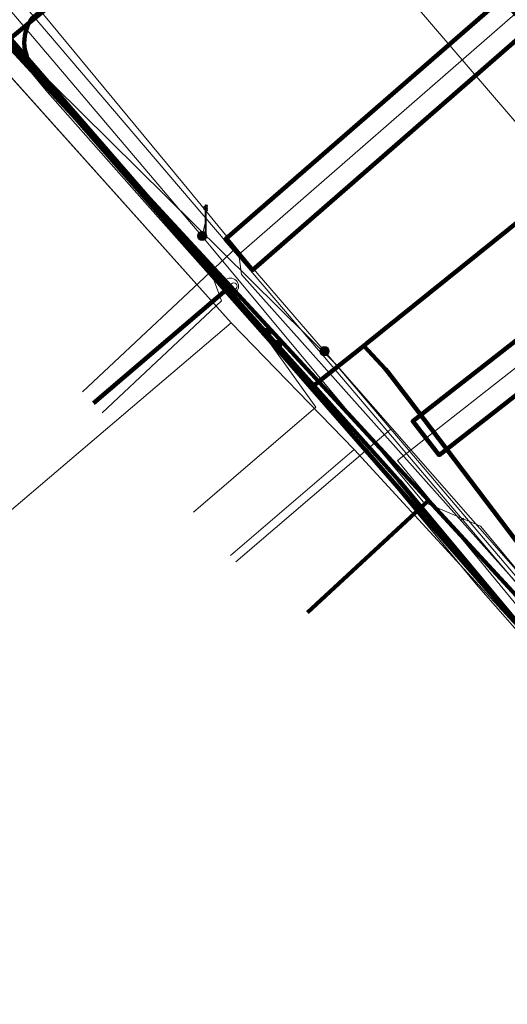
# Model space of a CAD drawing. Extents: x 152558 to 154479, y 462974 to 463683.
# Tile 496 of 638: x 154225 to 154237, y 463255 to 463279. Entities that reach past the tile are written whole.
import ezdxf
from ezdxf.lldxf.tags import DXFTag

# ---------------------------------------------------------------- set-up
doc = ezdxf.new("R2010")
doc.units = 0
doc.header["$LTSCALE"] = 0.2
doc.layers.get('0').update_dxf_attribs({"linetype": 'CONTINUOUS'})
for name, color, linetype, lineweight in [('B-RO-KL-DATA_COAXIAAL_17_ZIGGO BV-G', 90, 'KL-DATA-N', 18), ('B-RO-KL-DATA_COAXIAAL_7_ZIGGO BV-G', 90, 'KL-DATA-N', 18), ('B-RO-KL-DATA_DUCT_ZIGGO BV-G', 90, 'CONTINUOUS', 100), ('B-RO-KL-DATA_HULPSTUK_KPN BV-S', 90, 'CONTINUOUS', 25), ('B-RO-KL-DATA_HULPSTUK_ZIGGO BV-S', 90, 'CONTINUOUS', 25), ('B-RO-KL-DATA_KABELBED_KPN BV-G', 90, 'CONTINUOUS', 100), ('B-RO-KL-DATA_KABELBED_ZIGGO BV-G', 90, 'CONTINUOUS', 100), ('B-RO-KL-DATA_MANTELBUIS_PVC_1_KPN BV-G', 90, 'CONTINUOUS', 100), ('B-RO-KL-DATA_MANTELBUIS_PVC_2_KPN BV-G', 90, 'CONTINUOUS', 100), ('B-RO-KL-DATA_REGGEFIBER OPERATOR BV-G', 90, 'KL-DATA-N', 18), ('B-RO-KL-DATA_STEDIN NETBEHEER BV-G', 90, 'KL-DATA-N', 18), ('B-RO-KL-ET_LS_230 V_GEMEENTE AMERSFOORT-G', 190, 'KL-LS-N', 18), ('B-RO-KL-ET_LS_400 V_STEDIN NETBEHEER BV-G', 190, 'KL-LS-N', 18), ('B-RO-KL-ET_LS_GEMEENTE AMERSFOORT-S', 190, 'CONTINUOUS', 25), ('B-RO-KL-ET_LS_HULPSTUK_GEMEENTE AMERSFOORT-S', 190, 'CONTINUOUS', 25), ('B-RO-KL-ET_LS_HULPSTUK_STEDIN NETBEHEER BV-S', 190, 'CONTINUOUS', 25), ('B-RO-KL-ET_LS_MANTELBUIS_PVC_125_STEDIN NETBEHEER BV-G', 190, 'CONTINUOUS', 100), ('B-RO-KL-ET_MS_10 KV_STEDIN NETBEHEER BV-G', 130, 'KL-MS-N', 18), ('B-RO-KL-ET_MS_MANTELBUIS_PVC_125_STEDIN NETBEHEER BV-G', 130, 'CONTINUOUS', 100), ('B-RO-KL-GAS_LD_PE_32_0.1 BAR_STEDIN NETBEHEER BV-G', 50, 'KL-GAS-LD-N', 18), ('B-RO-KL-GAS_LD_PVC_160_0.1 BAR_STEDIN NETBEHEER BV-G', 50, 'KL-GAS-LD-N', 18), ('B-RO-KL-GAS_LD_PVC_200_0.1 BAR_STEDIN NETBEHEER BV-G', 50, 'KL-GAS-LD-N', 18), ('B-RO-KL-GAS_LD_STAAL_34_0.1 BAR_STEDIN NETBEHEER BV-G', 50, 'KL-GAS-LD-N', 18), ('B-RO-KL-WATER_300_VITENS-G', 170, 'KL-WATER-N', 18), ('B-RO-KL-WATER_HULPSTUK_VITENS-S', 170, 'CONTINUOUS', 25), ('B-RO-OG-INFO_VITENS-S', 7, 'CONTINUOUS', 25)]:
    doc.layers.add(name, color=color, linetype=linetype, lineweight=lineweight)
doc.styles.add('NLCS-ISO', font='NLCS-ISO.ttf')
tags = doc.linetypes.add('KL-DATA-N', pattern='A,4,-1,[101,NLCS.SHX,S=0.5,R=0,X=0,Y=0],-1,4,-1,["D",Standard,S=1,R=0,X=-0.25,Y=-0.5],-1.5', length=12.5).pattern_tags.tags
tags[18] = DXFTag(74, 10)
tags = doc.linetypes.add('KL-GAS-LD-N', pattern='A,4,-1,[69,NLCS.SHX,S=0.5,R=0,X=0,Y=0],-1,4,-1,["L",Standard,S=1,R=0,X=0.25,Y=-0.5],-2', length=13).pattern_tags.tags
tags[18] = DXFTag(74, 10)
tags = doc.linetypes.add('KL-LS-N', pattern='A,4,-1,[103,NLCS.SHX,S=0.75,R=0,X=0,Y=0],-1,4,-1,["L",Standard,S=1,R=0,X=0,Y=-0.5],-2', length=13).pattern_tags.tags
tags[18] = DXFTag(74, 10)
tags = doc.linetypes.add('KL-MS-N', pattern='A,4,-1,[103,NLCS.SHX,S=0.75,R=0,X=0,Y=0],-1,4,-1,["M",Standard,S=1,R=0,X=0,Y=-0.5],-2', length=13).pattern_tags.tags
tags[18] = DXFTag(74, 10)
doc.linetypes.add('KL-WATER-N', pattern='A,7,-0.5,[168,NLCS.SHX,S=0.75,R=0,X=0.75,Y=0],-2', length=9.5)

# ---------------------------------------------------------------- blocks, each defined once
blk = doc.blocks.new('SKL-WTB_HULP_MOF-SO')
at = {"linetype": 'ByBlock', "lineweight": 18}
h = blk.add_hatch(color=0, dxfattribs=at)
h.dxf.hatch_style = 1
h.paths.add_polyline_path([(-0.5625, 0, 1), (0.5625, 0, 1)])
at = {"color": 0, "linetype": 'ByBlock', "lineweight": 18}
blk.add_circle((0, 0), 0.5625, dxfattribs=at)
at = {"color": 0, "linetype": 'ByBlock', "lineweight": 18, "style": 'NLCS-ISO', "flags": 1}
for tag, p in [('TYPE', (1.5, 0)), ('LABEL', (1.5, -1.5)), ('OMSCHRIJVING', (1.5, -3))]:
    blk.add_attdef(tag, p, '', height=1, dxfattribs=at)
blk = doc.blocks.new('SKL-WTB_HULP_OVERLENGTE-SO')
at = {"color": 0, "linetype": 'ByBlock', "lineweight": 18}
for centre, radius in [((0, 0), 1), ((-0.42, 0), 0.417), ((0.42, 0), 0.417)]:
    blk.add_circle(centre, radius, dxfattribs=at)
at = {"color": 0, "linetype": 'ByBlock', "lineweight": 18, "style": 'NLCS-ISO', "flags": 1}
for tag, p in [('TYPE', (1.5, 0)), ('LABEL', (1.5, -1.5)), ('OMSCHRIJVING', (1.5, -3))]:
    blk.add_attdef(tag, p, '', height=1, dxfattribs=at)
blk = doc.blocks.new('SKL-WTB_HULP_OVERIG-SO')
at = {"color": 0, "linetype": 'ByBlock', "lineweight": 18}
for points in [[(-0.14, 0.14), (0.14, -0.14)], [(0.14, 0.14), (-0.14, -0.14)]]:
    blk.add_lwpolyline(points, dxfattribs=at)
at = {"color": 0, "linetype": 'ByBlock', "lineweight": 18, "style": 'NLCS-ISO', "flags": 1}
for tag, p in [('TYPE', (1.5, 0)), ('LABEL', (1.5, -1.5)), ('OMSCHRIJVING', (1.5, -3))]:
    blk.add_attdef(tag, p, '', height=1, dxfattribs=at)
blk = doc.blocks.new('SKL-ET_LS_MAST-SO')
for p, q in [((-0.05, 2.07), (0.05, 2.07)), ((-0.05, -2), (0.05, -2))]:
    blk.add_line(p, q)
for points in [[(-0.18, 1.76), (-0.22, 1.76), (-0.22, 1.84), (-0.18, 1.84), (-0.18, 1.79)], [(-0.18, 1.49), (-0.22, 1.49), (-0.22, 1.57), (-0.18, 1.57), (-0.18, 1.52)], [(-0.18, 1.79), (-0.05, 1.79)], [(-0.18, 1.76), (-0.05, 1.76)], [(-0.18, 1.52), (-0.05, 1.52)], [(-0.18, 1.49), (-0.05, 1.49)], [(-0.05, -2), (-0.05, 2.07)], [(0.05, -2), (0.05, 2.07)], [(0.18, 1.92), (0.05, 1.92)], [(0.18, 1.89), (0.05, 1.89)], [(0.18, 1.66), (0.05, 1.66)], [(0.18, 1.63), (0.05, 1.63)], [(0.18, 1.39), (0.05, 1.39)], [(0.18, 1.36), (0.05, 1.36)], [(0.18, 1.89), (0.22, 1.89), (0.22, 1.97), (0.18, 1.97), (0.18, 1.92)], [(0.18, 1.63), (0.22, 1.63), (0.22, 1.71), (0.18, 1.71), (0.18, 1.66)], [(0.18, 1.36), (0.22, 1.36), (0.22, 1.44), (0.18, 1.44), (0.18, 1.39)]]:
    blk.add_lwpolyline(points)
blk = doc.blocks.new('SOG-INFO_OVERIG-SO')
at = {"color": 0, "linetype": 'ByBlock', "lineweight": 18}
for points in [[(-0.14, 0.14), (0.14, -0.14)], [(0.14, 0.14), (-0.14, -0.14)]]:
    blk.add_lwpolyline(points, dxfattribs=at)
at = {"color": 0, "linetype": 'ByBlock', "lineweight": 18, "style": 'NLCS-ISO', "flags": 1}
for tag, p in [('TYPE', (1.5, 0)), ('LABEL', (1.5, -1.5)), ('OMSCHRIJVING', (1.5, -3))]:
    blk.add_attdef(tag, p, '', height=1, dxfattribs=at)

msp = doc.modelspace()

# ---------------------------------------------------------------- linework, layer by layer
at = {"layer": 'B-RO-KL-DATA_COAXIAAL_17_ZIGGO BV-G', "flags": 128}
msp.add_lwpolyline([(154321.571, 463163.871), (154322.499, 463164.668), (154322.435, 463164.745), (154322.243, 463164.975), (154320.725, 463166.797), (154320.332, 463167.268), (154320.012, 463167.652), (154319.692, 463168.036), (154319.372, 463168.42), (154318.732, 463169.188), (154318.412, 463169.572), (154318.092, 463169.956), (154316.896, 463171.392), (154313.456, 463175.52), (154311.209, 463178.125), (154308.629, 463181.117), (154307.843, 463182.061), (154306.231, 463183.999), (154300.922, 463190.377), (154298.005, 463193.883), (154293.924, 463198.786), (154292.153, 463200.914), (154288.758, 463204.965), (154287.329, 463206.669), (154284.242, 463210.491), (154277.956, 463218.272), (154274.126, 463223.013), (154271.035, 463226.705), (154265.833, 463232.917), (154262.944, 463236.367), (154260.62, 463239.142), (154260.375, 463239.435), (154259.99, 463239.894), (154259.453, 463240.535), (154258.916, 463241.176), (154258.121, 463242.125), (154256.745, 463243.77), (154256.58, 463243.967), (154255.422, 463245.349), (154254.679, 463246.236), (154251.527, 463250), (154248.952, 463252.788), (154246.915, 463254.993), (154244.264, 463257.863), (154241.723, 463260.614), (154235.175, 463267.703), (154230.331, 463272.947), (154227.466, 463276.049), (154224.773, 463278.964), (154223.605, 463280.228), (154223.505, 463280.14), (154221.647, 463282.169), (154215.121, 463289.299), (154213.842, 463290.696), (154209.409, 463295.539), (154207.253, 463297.895), (154207.294, 463299.074), (154206.799, 463299.604), (154206.675, 463299.737), (154205.226, 463301.374), (154203.355, 463302.99), (154202.07, 463303.735), (154201.421, 463304.084), (154200.989, 463304.317), (154195.169, 463307.448), (154194.77, 463307.669), (154192.109, 463309.14), (154191.478, 463309.489), (154190.846, 463309.838), (154189.401, 463310.637), (154187.835, 463311.503), (154186.268, 463312.369), (154180.667, 463315.466), (154177.636, 463317.142), (154175.713, 463318.205), (154175.722, 463318.191), (154174.545, 463318.847), (154168.6, 463322.159), (154167.364, 463322.848)], dxfattribs=at)
at = {"layer": 'B-RO-KL-DATA_COAXIAAL_7_ZIGGO BV-G', "flags": 128}
for points in [[(154209.657, 463287.192), (154210.363, 463287.985), (154210.96, 463287.455), (154213.842, 463290.696), (154215.121, 463289.299), (154221.647, 463282.169), (154223.505, 463280.14), (154223.605, 463280.228), (154224.773, 463278.964), (154227.466, 463276.049), (154230.331, 463272.947), (154235.175, 463267.703), (154241.723, 463260.614), (154244.264, 463257.863), (154246.915, 463254.993), (154248.952, 463252.788), (154251.527, 463250), (154254.679, 463246.236), (154255.422, 463245.349), (154256.58, 463243.967), (154256.745, 463243.77), (154255.437, 463242.656), (154255.361, 463242.592)], [(154211.694, 463285.885), (154211.485, 463286.101), (154215.121, 463289.299), (154221.647, 463282.169), (154223.505, 463280.14), (154223.605, 463280.228), (154224.773, 463278.964), (154227.466, 463276.049), (154230.331, 463272.947), (154235.175, 463267.703), (154241.723, 463260.614), (154244.264, 463257.863), (154246.915, 463254.993), (154248.952, 463252.788), (154251.527, 463250), (154254.679, 463246.236), (154255.422, 463245.349), (154256.58, 463243.967), (154256.745, 463243.77), (154255.437, 463242.656), (154255.361, 463242.592)], [(154221.415, 463276.022), (154224.773, 463278.964), (154227.466, 463276.049), (154230.331, 463272.947), (154235.175, 463267.703), (154241.723, 463260.614), (154244.264, 463257.863), (154246.915, 463254.993), (154248.952, 463252.788), (154251.527, 463250), (154254.679, 463246.236), (154255.422, 463245.349), (154256.58, 463243.967), (154256.745, 463243.77), (154255.437, 463242.656), (154255.361, 463242.592)], [(154226.982, 463270.084), (154230.331, 463272.947), (154235.175, 463267.703), (154241.723, 463260.614), (154244.264, 463257.863), (154246.915, 463254.993), (154248.952, 463252.788), (154251.527, 463250), (154254.679, 463246.236), (154255.422, 463245.349), (154256.58, 463243.967), (154256.745, 463243.77), (154255.437, 463242.656), (154255.361, 463242.592)], [(154232.214, 463264.969), (154235.175, 463267.703), (154241.723, 463260.614), (154244.264, 463257.863), (154246.915, 463254.993), (154248.952, 463252.788), (154251.527, 463250), (154254.679, 463246.236), (154255.422, 463245.349), (154256.58, 463243.967), (154256.745, 463243.77), (154255.437, 463242.656), (154255.361, 463242.592)]]:
    msp.add_lwpolyline(points, dxfattribs=at)
at = {"layer": 'B-RO-KL-DATA_DUCT_ZIGGO BV-G', "flags": 128}
msp.add_lwpolyline([(154224.773, 463278.964), (154230.331, 463272.947), (154235.175, 463267.703), (154241.723, 463260.614), (154246.915, 463254.993), (154248.952, 463252.788), (154251.527, 463250), (154254.679, 463246.236), (154255.422, 463245.349), (154256.745, 463243.77), (154258.121, 463242.125), (154258.916, 463241.176), (154262.944, 463236.367), (154265.833, 463232.917), (154271.035, 463226.705), (154274.126, 463223.013), (154288.758, 463204.965), (154293.924, 463198.786), (154298.005, 463193.883)], dxfattribs=at)
at = {"layer": 'B-RO-KL-DATA_KABELBED_KPN BV-G', "flags": 128}
for points in [[(154023.609, 463382.108), (154039.293, 463377.296), (154060.913, 463370.596), (154060.997, 463370.57), (154065.279, 463368.874), (154076.159, 463364.568), (154093.345, 463357.593), (154103.036, 463353.659), (154123.825, 463344.703), (154133.679, 463340.459), (154147.969, 463332.929), (154160.423, 463326.07), (154171.43, 463320.009), (154183.146, 463313.529), (154190.752, 463309.247), (154198.066, 463304.484), (154205.058, 463299.26), (154210.518, 463294.483), (154215.706, 463289.412), (154220.366, 463284.338), (154221.547, 463282.958), (154223.766, 463280.374), (154225.384, 463278.497)], [(154224.89, 463278.955), (154225.409, 463279.385), (154226.31, 463280.13), (154231.707, 463284.594), (154232.411, 463285.176), (154232.542, 463285.285)], [(154226.411, 463280.258), (154225.469, 463279.484), (154225.438, 463279.435), (154225.409, 463279.385), (154225.373, 463279.309), (154225.344, 463279.231), (154225.321, 463279.151), (154225.305, 463279.069), (154225.296, 463278.986), (154225.293, 463278.902), (154225.298, 463278.819), (154225.309, 463278.736), (154225.328, 463278.655), (154225.353, 463278.575), (154225.384, 463278.498)], [(154224.89, 463278.955), (154225.316, 463278.466), (154232.306, 463270.458)], [(154225.384, 463278.497), (154230.54, 463272.568), (154232.376, 463270.515), (154234.457, 463268.188), (154238.009, 463263.925), (154239.869, 463261.693), (154241.401, 463259.853), (154243.617, 463257.194), (154249.627, 463250.011)], [(154233.594, 463271.494), (154233.648, 463271.537), (154239.107, 463275.922), (154239.757, 463276.444), (154240.025, 463276.659)], [(154233.648, 463271.537), (154239.107, 463275.922)], [(154232.306, 463270.458), (154232.376, 463270.515), (154233.593, 463271.493), (154233.594, 463271.494)], [(154233.59, 463271.497), (154233.593, 463271.493), (154234.123, 463270.921), (154234.171, 463270.86), (154234.688, 463270.192), (154242.405, 463260.012), (154244.087, 463257.722), (154250.593, 463250), (154259.966, 463238.877), (154273.243, 463222.665), (154276.297, 463218.334), (154276.351, 463218.258)], [(154232.306, 463270.458), (154238.009, 463263.925), (154243.71, 463257.394), (154249.859, 463250), (154259.944, 463237.874), (154272.863, 463222.34), (154276.351, 463218.258)]]:
    msp.add_lwpolyline(points, dxfattribs=at)
at = {"layer": 'B-RO-KL-DATA_KABELBED_ZIGGO BV-G', "flags": 128}
for points in [[(154230.331, 463272.947), (154224.773, 463278.964)], [(154230.331, 463272.947), (154226.982, 463270.084)], [(154235.175, 463267.703), (154230.331, 463272.947)], [(154235.175, 463267.703), (154232.214, 463264.969)], [(154241.723, 463260.614), (154235.175, 463267.703)]]:
    msp.add_lwpolyline(points, dxfattribs=at)
at = {"layer": 'B-RO-KL-DATA_MANTELBUIS_PVC_1_KPN BV-G', "flags": 128}
msp.add_lwpolyline([(154233.648, 463271.537), (154239.107, 463275.922)], dxfattribs=at)
at = {"layer": 'B-RO-KL-DATA_MANTELBUIS_PVC_2_KPN BV-G', "flags": 128}
msp.add_lwpolyline([(154233.648, 463271.537), (154239.107, 463275.922)], dxfattribs=at)
at = {"layer": 'B-RO-KL-DATA_REGGEFIBER OPERATOR BV-G', "flags": 128}
for points in [[(153913.026, 463588.512), (153917.76, 463582.722), (153919.9, 463579.922), (153924.934, 463573.097), (153927.032, 463570.267), (153933.653, 463560.089), (153933.956, 463559.624), (153934.595, 463558.796), (153937.716, 463554.144), (153938.807, 463552.275), (153943.634, 463544.003), (153947.383, 463537.578), (153951.323, 463530.823), (153953.389, 463527.284), (153957.224, 463520.71), (153957.853, 463519.633), (153960.041, 463515.881), (153962.853, 463511.062), (153963.464, 463508.781), (153963.928, 463507.049), (153963.644, 463504.785), (153962.325, 463498.485), (153961.455, 463494.997), (153960.239, 463491.303), (153958.397, 463483.786), (153957.944, 463479.606), (153954.985, 463469.052), (153954.244, 463465.148), (153952.646, 463458.358), (153950.63, 463450.133), (153949.515, 463446.123), (153948.072, 463437.827), (153948.288, 463436.438), (153948.3, 463434.376), (153940.971, 463408.585), (153940.791, 463406.717), (153943.917, 463405.672), (153971.356, 463397.31), (153978.673, 463395.463), (153980.116, 463395.147), (153991.663, 463391.417), (153993.633, 463390.453), (153994.742, 463390.094), (154001.128, 463388.088), (154001.433, 463388.121), (154003.47, 463388.264), (154020.522, 463383.048), (154027.112, 463381.043), (154033.511, 463379.079), (154061.449, 463370.399), (154064.988, 463369.251), (154070.922, 463367.467), (154071.858, 463367.076), (154075.578, 463364.2), (154086.819, 463361.31), (154106.391, 463351.737), (154132.83, 463340.54), (154137.035, 463338.803), (154137.709, 463338.569), (154138.277, 463338.371), (154144.3, 463334.72), (154145.009, 463333.632), (154146.493, 463332.615), (154147.287, 463331.526), (154147.807, 463330.658), (154150.955, 463329.127), (154158.381, 463325.878), (154163.778, 463321.905), (154165.175, 463321.095), (154199.219, 463301.799), (154200.484, 463300.773), (154200.571, 463300.703), (154200.751, 463300.405), (154202.614, 463298.367), (154204.327, 463296.233), (154206.144, 463293.969), (154208.533, 463292.484), (154210.327, 463290.627), (154214.051, 463287.018), (154216.8, 463284.074), (154220.134, 463280.74), (154224.551, 463278.522), (154230.35, 463272.055), (154233.354, 463268.951), (154237.519, 463264.418), (154238.083, 463263.804), (154240.863, 463260.285), (154247.202, 463252.446), (154251.117, 463247.66), (154253.437, 463245.444), (154256.055, 463242.323), (154262.177, 463235.067), (154264.7, 463231.812), (154270.615, 463224.492), (154271.487, 463223.729), (154274.37, 463220.367), (154276.645, 463217.464), (154276.595, 463217.282), (154277.779, 463215.646), (154282.304, 463211.067), (154289.107, 463203.391), (154289.983, 463202.227), (154293.428, 463198.113), (154296.69, 463194.483), (154300.357, 463189.855), (154305.54, 463183.689), (154307.739, 463180.917), (154307.896, 463180.72), (154313.53, 463173.874), (154313.622, 463173.741), (154316.339, 463170.504), (154320.528, 463165.57), (154322.36, 463163.464), (154324.992, 463160.503), (154326.192, 463158.752), (154329.288, 463154.993), (154331.805, 463152.468), (154333.713, 463149.321), (154334.283, 463148.44), (154334.541, 463147.292), (154334.812, 463147.033), (154329.172, 463139.667), (154323.933, 463133.834), (154323.157, 463133.017), (154321.935, 463131.325), (154318.633, 463125.879), (154317.325, 463123.722), (154314.87, 463119.347), (154310.957, 463111.007), (154310.969, 463111.017), (154309.104, 463106.328), (154306.068, 463098.881), (154304.322, 463094.507), (154301.175, 463084.112), (154300.364, 463081.57), (154299.19, 463076.336), (154297.502, 463066.468), (154295.862, 463060.47), (154295.325, 463056.67), (154294.354, 463050.162), (154294.347, 463048.617), (154292.094, 463027.261), (154292.751, 463021.483), (154292.716, 463020.645), (154293.38, 463017.418), (154294.812, 463010.982), (154294.759, 463003.827), (154295.336, 463003.563), (154303.867, 463000.732), (154307.831, 463001.078), (154316.275, 463004.819), (154316.846, 463004.763), (154326.456, 462982.209)], [(154145.533, 463333.272), (154146.493, 463332.615), (154147.287, 463331.526), (154147.807, 463330.658), (154150.954, 463329.127), (154158.381, 463325.878), (154163.778, 463321.905), (154165.175, 463321.095), (154199.219, 463301.799), (154200.571, 463300.703), (154200.751, 463300.405), (154202.614, 463298.367), (154206.144, 463293.969), (154208.533, 463292.484), (154210.327, 463290.627), (154214.051, 463287.018), (154216.8, 463284.074), (154220.136, 463280.741), (154224.551, 463278.522), (154230.35, 463272.055), (154233.354, 463268.951), (154237.519, 463264.418)], [(154224.551, 463278.522), (154230.35, 463272.055)], [(154224.086, 463267.072), (154224.259, 463266.869), (154230.35, 463272.055)], [(154230.35, 463272.055), (154233.354, 463268.951)], [(154230.335, 463266.361), (154233.354, 463268.951)], [(154233.354, 463268.951), (154237.519, 463264.418), (154238.083, 463263.804), (154240.863, 463260.285)]]:
    msp.add_lwpolyline(points, dxfattribs=at)
at = {"layer": 'B-RO-KL-DATA_STEDIN NETBEHEER BV-G', "flags": 128}
for points in [[(154241.663, 463272.775), (154240.779, 463273.319), (154238.716, 463275.312), (154219.28, 463297.994), (154209.469, 463309.481), (154205.844, 463312.881), (154202.281, 463315.87), (154197.657, 463319.445), (154195.282, 463321.202), (154168.159, 463335.795), (154154.035, 463339.957), (154153.41, 463340.426), (154153.097, 463341.129), (154153.097, 463341.715), (154155.16, 463351.571), (154153.857, 463351.607), (154153.071, 463351.777), (154152.269, 463351.826), (154143.433, 463353.101), (154139.353, 463354.145), (154133.483, 463355.941), (154111.247, 463365.15), (154102.91, 463369.317), (154098.034, 463371.285), (154083.4, 463376.845), (154070.391, 463380.933), (154042.913, 463389.369), (154000, 463402.641), (153971.113, 463411.354), (153951.788, 463417.517), (153936.83, 463421.583), (153912.116, 463429.29), (153901.725, 463431.913), (153899.74, 463432.245), (153897.717, 463432.796), (153892.884, 463431.796), (153879.879, 463435.343), (153872.535, 463437.292), (153870.878, 463438.371), (153868.804, 463439.134), (153866.524, 463438.937), (153834.598, 463447.402), (153819.304, 463451.731), (153785.875, 463460.819), (153738.066, 463474.273), (153704.153, 463482.996), (153640.722, 463500), (153619.302, 463505.321), (153578.059, 463516.512), (153523.566, 463531.081), (153512.661, 463534.039), (153484.716, 463541.417), (153458.418, 463548.696), (153457.352, 463553.635), (153413.527, 463565.319), (153389.742, 463571.84), (153370.691, 463576.739), (153320.778, 463590.118), (153286.029, 463599.544), (153248.965, 463609.62), (153211.671, 463619.676), (153176.869, 463628.98), (153157.188, 463635.289), (153111.754, 463653.166), (153096.88, 463659.382), (153091.537, 463661.836)], [(154242.874, 463274.277), (154242.835, 463274.243), (154242.034, 463274.806), (154240.615, 463273.551), (154234.417, 463268.683), (154243.771, 463257.324), (154250.135, 463250), (154259.586, 463238.553), (154276.453, 463218.748), (154275.309, 463214.458), (154257.641, 463199.341), (154234.666, 463179.355), (154204.969, 463153.634), (154200.123, 463149.042), (154188.763, 463138.792), (154147.074, 463102.304), (154146.027, 463101.324), (154144.944, 463100.207), (154144.186, 463099.242), (154143.409, 463098.074), (154142.831, 463097.058), (154142.417, 463096.035), (154137.673, 463080.848)]]:
    msp.add_lwpolyline(points, dxfattribs=at)
at = {"layer": 'B-RO-KL-ET_LS_230 V_GEMEENTE AMERSFOORT-G', "flags": 128}
for points in [[(154229.661, 463274.15), (154223.337, 463281.596), (154222.436, 463282.131), (154222.096, 463281.996), (154215.711, 463290.302), (154217.372, 463292.013), (154209.786, 463301.065), (154209.326, 463301.701)], [(154229.641, 463274.175), (154229.721, 463274.525), (154229.721, 463274.525)], [(154257.102, 463242.301), (154236.446, 463267.075), (154235.045, 463267.675), (154229.861, 463273.9), (154229.661, 463274.15), (154229.641, 463274.175)]]:
    msp.add_lwpolyline(points, dxfattribs=at)
at = {"layer": 'B-RO-KL-ET_LS_400 V_STEDIN NETBEHEER BV-G', "flags": 128}
for points in [[(154232.633, 463271.359), (154232.372, 463271.661), (154230.988, 463273.268), (154230.477, 463273.887), (154229.354, 463275.247), (154225.725, 463279.641), (154224.781, 463279.848), (154222.695, 463280.306), (154222.103, 463280.825), (154221.75, 463281.134), (154221.382, 463281.457), (154220.938, 463281.846), (154220.671, 463282.079), (154217.568, 463285.277), (154217.355, 463285.529), (154216.862, 463286.112), (154215.483, 463287.742), (154214.767, 463288.589), (154214.115, 463289.286)], [(154275.6, 463213.877), (154276.014, 463214.283), (154276.826, 463214.997), (154277.199, 463215.57), (154277.454, 463216.204), (154277.581, 463216.876), (154277.575, 463217.559), (154277.436, 463218.228), (154277.169, 463218.857), (154276.785, 463219.422), (154276.551, 463219.703), (154274.042, 463223.347), (154251.353, 463250), (154232.895, 463271.055), (154224.632, 463279.22)], [(154226.719, 463270.365), (154230.477, 463273.887)], [(154274.086, 463213.248), (154274.213, 463213.102), (154275.799, 463214.439), (154276.275, 463214.926), (154276.648, 463215.497), (154276.903, 463216.129), (154277.03, 463216.799), (154277.025, 463217.48), (154276.889, 463218.148), (154276.625, 463218.777), (154276.244, 463219.341), (154274.41, 463221.565), (154271.283, 463225.357), (154271.232, 463225.418), (154268.122, 463229.19), (154266.805, 463230.787), (154263.137, 463235.236), (154260.9, 463237.945), (154258.58, 463240.7), (154254.457, 463245.596), (154252.172, 463248.309), (154250.274, 463250.549), (154248.126, 463253.039), (154245.669, 463255.889), (154244.087, 463257.723), (154242.329, 463259.948), (154241.423, 463261.015), (154240.712, 463261.852), (154236.662, 463266.62), (154235.323, 463268.196), (154234.818, 463268.791), (154234.255, 463269.454), (154232.633, 463271.359)], [(154230.469, 463266.205), (154234.255, 463269.454)]]:
    msp.add_lwpolyline(points, dxfattribs=at)
at = {"layer": 'B-RO-KL-ET_LS_MANTELBUIS_PVC_125_STEDIN NETBEHEER BV-G', "flags": 128}
for points in [[(154237.625, 463279.231), (154236.967, 463279.985), (154230.211, 463274.097), (154230.869, 463273.343), (154237.625, 463279.231)], [(154241.103, 463273.245), (154240.457, 463274.073), (154234.789, 463269.644), (154235.435, 463268.816), (154241.103, 463273.245)]]:
    msp.add_lwpolyline(points, dxfattribs=at)
at = {"layer": 'B-RO-KL-ET_MS_10 KV_STEDIN NETBEHEER BV-G', "flags": 128}
msp.add_lwpolyline([(154246.165, 463255.78), (154230.601, 463273.237), (154230.54, 463273.72), (154237.295, 463279.608), (154237.255, 463280.329), (154208.175, 463314.633), (154205.466, 463318.271), (154202.821, 463323.47), (154197.164, 463338.855), (154195.621, 463344.948)], dxfattribs=at)
at = {"layer": 'B-RO-KL-ET_MS_MANTELBUIS_PVC_125_STEDIN NETBEHEER BV-G', "flags": 128}
msp.add_lwpolyline([(154237.625, 463279.231), (154236.967, 463279.985), (154230.211, 463274.097), (154230.869, 463273.343), (154237.625, 463279.231)], dxfattribs=at)
at = {"layer": 'B-RO-KL-GAS_LD_PE_32_0.1 BAR_STEDIN NETBEHEER BV-G', "flags": 128}
msp.add_lwpolyline([(154229.427, 463267.42), (154232.423, 463269.991), (154231.316, 463271.54)], dxfattribs=at)
at = {"layer": 'B-RO-KL-GAS_LD_PVC_160_0.1 BAR_STEDIN NETBEHEER BV-G', "flags": 128}
msp.add_lwpolyline([(154145.166, 463334.988), (154154.856, 463329.821), (154157.392, 463328.452), (154158.142, 463328.047), (154159.521, 463327.302), (154163.416, 463325.064), (154164.256, 463324.581), (154168.134, 463322.352), (154168.51, 463322.136), (154174.465, 463318.714), (154179.196, 463315.994), (154182.086, 463314.392), (154184.982, 463312.788), (154185.436, 463312.537), (154193.734, 463307.581), (154196.455, 463305.793), (154198.252, 463304.478), (154204.058, 463300.362), (154206.044, 463298.48), (154207.84, 463296.778), (154209.477, 463295.313), (154212.656, 463292.469), (154215.767, 463289.381), (154216.027, 463289.105), (154216.598, 463288.498), (154217.558, 463287.467), (154217.762, 463287.234), (154218.139, 463286.804), (154219.538, 463285.207), (154220.361, 463284.267), (154222.605, 463281.631), (154223.37, 463280.704), (154225.857, 463277.692), (154228.045, 463275.226), (154229.931, 463273.101), (154231.316, 463271.54), (154233.463, 463269.121), (154235.565, 463266.595), (154236.343, 463265.66)], dxfattribs=at)
at = {"layer": 'B-RO-KL-GAS_LD_PVC_200_0.1 BAR_STEDIN NETBEHEER BV-G', "flags": 128}
msp.add_lwpolyline([(154236.343, 463265.66), (154237.816, 463263.982)], dxfattribs=at)
at = {"layer": 'B-RO-KL-GAS_LD_STAAL_34_0.1 BAR_STEDIN NETBEHEER BV-G', "flags": 128}
msp.add_lwpolyline([(154227.198, 463269.854), (154230.117, 463272.59), (154229.931, 463273.101)], dxfattribs=at)
at = {"layer": 'B-RO-KL-WATER_300_VITENS-G', "flags": 128}
msp.add_lwpolyline([(154203.396, 463305.365), (154206.916, 463301.356), (154208.623, 463299.356), (154212.704, 463294.571), (154217.002, 463289.532), (154217.699, 463288.715), (154221.156, 463284.663), (154222.768, 463282.773), (154222.986, 463282.518), (154228.257, 463276.338), (154232.819, 463270.99), (154235.999, 463267.25), (154238.796, 463263.96), (154239.235, 463263.444)], dxfattribs=at)

# ---------------------------------------------------------------- block references
at = {"layer": 'B-RO-KL-DATA_HULPSTUK_KPN BV-S', "xscale": 0.2, "yscale": 0.2, "zscale": 0.2}
for name, p in [('SKL-WTB_HULP_OVERIG-SO', (154225.384, 463278.498)), ('SKL-WTB_HULP_OVERIG-SO', (154225.384, 463278.497)), ('SKL-WTB_HULP_OVERIG-SO', (154225.384, 463278.497)), ('SKL-WTB_HULP_MOF-SO', (154231.216, 463271.81)), ('SKL-WTB_HULP_MOF-SO', (154231.48, 463271.516)), ('SKL-WTB_HULP_OVERIG-SO', (154233.59, 463271.497)), ('SKL-WTB_HULP_OVERIG-SO', (154233.594, 463271.494)), ('SKL-WTB_HULP_OVERIG-SO', (154233.594, 463271.494)), ('SKL-WTB_HULP_OVERIG-SO', (154232.306, 463270.458)), ('SKL-WTB_HULP_OVERIG-SO', (154232.306, 463270.458)), ('SKL-WTB_HULP_OVERIG-SO', (154232.306, 463270.458))]:
    msp.add_blockref(name, p, dxfattribs=at)
at = {"layer": 'B-RO-KL-DATA_HULPSTUK_ZIGGO BV-S', "xscale": 0.2, "yscale": 0.2, "zscale": 0.2}
msp.add_blockref('SKL-WTB_HULP_OVERLENGTE-SO', (154230.331, 463272.947), dxfattribs=at)
at = {"layer": 'B-RO-KL-ET_LS_GEMEENTE AMERSFOORT-S', "xscale": 0.2, "yscale": 0.2, "zscale": 0.2}
msp.add_blockref('SKL-ET_LS_MAST-SO', (154229.731, 463274.525), dxfattribs=at)
at = {"layer": 'B-RO-KL-ET_LS_HULPSTUK_GEMEENTE AMERSFOORT-S', "xscale": 0.2, "yscale": 0.2, "zscale": 0.2}
msp.add_blockref('SKL-WTB_HULP_MOF-SO', (154229.641, 463274.175), dxfattribs=at)
at = {"layer": 'B-RO-KL-ET_LS_HULPSTUK_STEDIN NETBEHEER BV-S', "xscale": 0.2, "yscale": 0.2, "zscale": 0.2}
msp.add_blockref('SKL-WTB_HULP_MOF-SO', (154232.633, 463271.359), dxfattribs=at)
at = {"layer": 'B-RO-KL-WATER_HULPSTUK_VITENS-S', "xscale": 0.2, "yscale": 0.2, "zscale": 0.2}
msp.add_blockref('SKL-WTB_HULP_OVERIG-SO', (154235.999, 463267.25), dxfattribs=at)
at = {"layer": 'B-RO-OG-INFO_VITENS-S', "xscale": 0.2, "yscale": 0.2, "zscale": 0.2}
msp.add_blockref('SOG-INFO_OVERIG-SO', (154235.999, 463267.25), dxfattribs=at)

doc.saveas('drawing.dxf')
